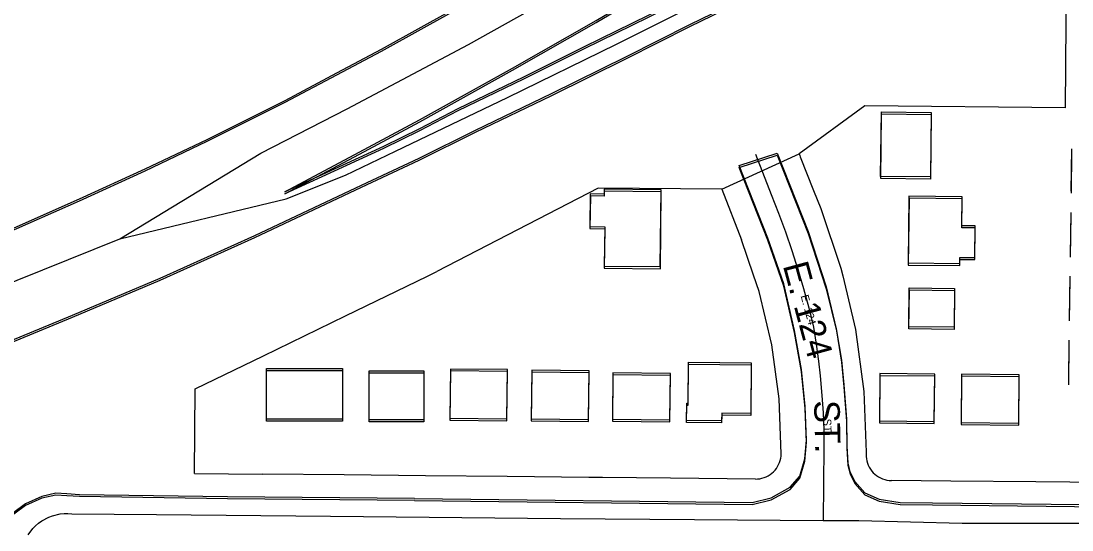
# Model space of a CAD drawing. Extents: x -25029 to 2274964, y -81170 to 687028.
# Drawn here: x 7512 to 8130, y -66381 to -66081 of the extents above; entities that cross this region are included whole.
import ezdxf

# ---------------------------------------------------------------- set-up
doc = ezdxf.new("R2010")
doc.units = 0
for name, color, linetype in [('81911BEA - RW_X_Fee_RW', 7, 'Continuous'), ('BLDG', 7, 'Continuous'), ('GE_X_CL_2000', 7, 'Continuous'), ('INTERSTATE', 7, 'Continuous'), ('RECREATION', 7, 'Continuous'), ('ROAD', 7, 'Continuous'), ('ROAD-NAME', 7, 'Continuous')]:
    doc.layers.add(name, color=color, linetype=linetype)

msp = doc.modelspace()

# ---------------------------------------------------------------- linework, layer by layer
at = {"layer": '81911BEA - RW_X_Fee_RW'}
for p, q in [((8008.15, -66131.21), (7969.6, -66159.44)), ((8126.04, -66132.39), (8008.15, -66131.21)), ((7924.06, -66180.29), (7969.6, -66159.44)), ((7851.26, -66179.56), (7756.5, -66228.66)), ((7924.06, -66180.29), (7851.26, -66179.56)), ((7924.06, -66180.29), (7935.77, -66209.97)), ((7614.35, -66297.55), (7654.55, -66278.08)), ((7613.86, -66347.28), (7614.35, -66297.55)), ((7613.86, -66347.28), (7653.85, -66347.68))]:
    msp.add_line(p, q, dxfattribs=at)
for points in [[(8127.04, -66032.4), (8126.54, -66082.39), (8126.04, -66132.39)], [(7969.6, -66159.44), (7969.94, -66160.32), (7970.28, -66161.2)], [(7970.28, -66161.2), (7978.06, -66180.91), (7982.28, -66191.61)], [(7982.28, -66191.61), (7994.18, -66226.61), (7995.24, -66231.14), (8002.65, -66262.59), (8007.61, -66299.22), (8009.05, -66334.71)], [(7959.01, -66335.69), (7957.8, -66303.53), (7953.48, -66271.68), (7946.12, -66240.4), (7942.81, -66230.66), (7935.77, -66209.97)], [(7654.55, -66278.08), (7702.79, -66254.72), (7751.03, -66231.35), (7756.5, -66228.66)], [(7943.85, -66350.58), (7945.16, -66350.54), (7946.45, -66350.38), (7947.73, -66350.11), (7948.99, -66349.73), (7950.2, -66349.24), (7951.37, -66348.65), (7952.48, -66347.95), (7953.52, -66347.17), (7954.5, -66346.29), (7955.39, -66345.34), (7956.2, -66344.31), (7956.91, -66343.21), (7957.53, -66342.06), (7958.04, -66340.85), (7958.45, -66339.61), (7958.74, -66338.33), (7958.93, -66337.04), (7959.01, -66335.69)], [(8009.05, -66334.71), (8009.02, -66336.15), (8008.99, -66337.35), (8009.13, -66338.67), (8009.39, -66339.96), (8009.76, -66341.23), (8010.24, -66342.47), (8010.83, -66343.65), (8011.52, -66344.78), (8012.31, -66345.85), (8013.18, -66346.84), (8014.14, -66347.75), (8015.18, -66348.57), (8016.29, -66349.3), (8017.45, -66349.92), (8018.67, -66350.45), (8019.93, -66350.86), (8021.21, -66351.16), (8022.52, -66351.35), (8023.84, -66351.4)], [(7853.85, -66349.68), (7845.85, -66349.6), (7797.85, -66349.12), (7749.85, -66348.64), (7701.85, -66348.16), (7653.85, -66347.68)], [(7943.85, -66350.58), (7893.85, -66350.08), (7853.85, -66349.68)], [(8128.84, -66352.43), (8108.84, -66352.23), (8058.84, -66351.73), (8023.84, -66351.4)], [(8284.92, -66353.99), (8247.53, -66353.5), (8246.23, -66353.58), (8244.92, -66353.59), (8208.84, -66353.23), (8158.84, -66352.73), (8128.84, -66352.43)]]:
    msp.add_lwpolyline(points, dxfattribs=at)
at = {"layer": 'BLDG'}
for points in [[(8047.2, -66135.14), (8046.78, -66173.03), (8017.53, -66172.72), (8017.95, -66134.83)], [(8047.23, -66136.34), (8046.81, -66174.23), (8017.56, -66173.91), (8017.98, -66136.02)], [(7854.86, -66180.27), (7854.83, -66183.13), (7846.72, -66183.04), (7846.52, -66202.21), (7855.2, -66202.3), (7854.94, -66225.4), (7887.91, -66225.75), (7888.4, -66180.63)], [(7854.89, -66181.44), (7854.86, -66184.3), (7846.75, -66184.21), (7846.54, -66203.38), (7855.22, -66203.48), (7854.96, -66226.57), (7887.93, -66226.93), (7888.43, -66181.81)], [(8064.13, -66223.93), (8064.18, -66220.3), (8072.98, -66220.39), (8073.18, -66201.78), (8065.34, -66201.69), (8065.53, -66184.7), (8034.21, -66184.35), (8033.79, -66223.59)], [(8064.15, -66225.13), (8064.2, -66221.5), (8073, -66221.59), (8073.2, -66202.98), (8065.36, -66202.89), (8065.55, -66185.9), (8034.24, -66185.55), (8033.81, -66224.79)], [(8061.06, -66238.54), (8060.81, -66261.4), (8034.15, -66261.1), (8034.4, -66238.24)], [(8061.08, -66239.74), (8060.83, -66262.6), (8034.17, -66262.3), (8034.42, -66239.44)], [(7941.4, -66282.21), (7941.07, -66312.02), (7924.02, -66311.84), (7923.97, -66316.33), (7903.31, -66316.1), (7903.43, -66305.92), (7904.22, -66305.93), (7904.49, -66281.81)], [(7700.99, -66315.39), (7656.2, -66315.4), (7656.2, -66285.63), (7700.99, -66285.62)], [(7701, -66316.55), (7656.21, -66316.55), (7656.21, -66286.78), (7701, -66286.78)], [(7748.75, -66315.71), (7716.65, -66315.71), (7716.65, -66286.96), (7748.75, -66286.96)], [(7748.76, -66316.87), (7716.66, -66316.87), (7716.66, -66288.12), (7748.76, -66288.12)], [(7764.16, -66314.77), (7797.66, -66315.13), (7797.98, -66286.26), (7764.48, -66285.9)], [(7764.17, -66315.93), (7797.67, -66316.3), (7797.99, -66287.43), (7764.49, -66287.06)], [(7812.01, -66315.24), (7845.65, -66315.62), (7845.97, -66286.99), (7812.33, -66286.62)], [(7812.02, -66316.41), (7845.66, -66316.79), (7845.98, -66288.16), (7812.34, -66287.79)], [(7859.75, -66315.41), (7893.56, -66315.78), (7893.86, -66288.59), (7860.05, -66288.22)], [(7941.41, -66283.4), (7941.08, -66313.21), (7924.03, -66313.02), (7923.98, -66317.51), (7903.32, -66317.28), (7903.44, -66307.1), (7904.23, -66307.11), (7904.5, -66282.99)], [(8016.82, -66316.37), (8049.11, -66316.72), (8049.42, -66288.98), (8017.13, -66288.63)], [(8064.86, -66317.28), (8098.77, -66317.65), (8099.08, -66289.36), (8065.17, -66288.99)], [(7859.76, -66316.59), (7893.57, -66316.96), (7893.87, -66289.77), (7860.06, -66289.4)], [(8016.83, -66317.56), (8049.12, -66317.92), (8049.43, -66290.18), (8017.14, -66289.82)], [(8064.87, -66318.48), (8098.78, -66318.85), (8099.09, -66290.56), (8065.18, -66290.19)]]:
    msp.add_lwpolyline(points, close=True, dxfattribs=at)
at = {"layer": 'GE_X_CL_2000'}
for points in [[(7569.87, -66209.46), (7667.77, -66185.96), (7702.77, -66171.9), (7732.19, -66157.8), (7797.98, -66126.28), (7862.11, -66094.97), (7939.78, -66056.04), (7997.49, -66027.11), (8062.45, -65991.27), (8133.22, -65949.8), (8218.68, -65898.96), (8305.41, -65845.77), (8402.13, -65784.04), (8505.92, -65715), (8615.66, -65642.4), (8704.07, -65583.26), (8773.9, -65535.4), (8851.93, -65480.93), (8952.68, -65410.78), (8954.26, -65409.66)], [(7569.87, -66209.46), (7652.95, -66159.09), (7703.62, -66132.96), (7774.99, -66095.26), (7853.77, -66051.17), (7933.38, -65998.42), (8011.54, -65948.15), (8077.13, -65902), (8140.04, -65854.6)], [(7943.93, -66159.56), (7953.11, -66183.37), (7957.41, -66194.25), (7961.48, -66205.22), (7965.29, -66216.28), (7968.87, -66227.42), (7972.19, -66238.64), (7975.26, -66249.92), (7978.09, -66261.28), (7979.68, -66271.28), (7981.04, -66281.32), (7981.98, -66289.83), (7983.03, -66301.47), (7983.66, -66311.57), (7984.05, -66321.68), (7984.2, -66331.8), (7983.77, -66374.85)], [(7433.87, -66263.97), (7569.87, -66209.46)], [(7515.95, -66383.38), (7518.73, -66379.67), (7520.36, -66378), (7522.12, -66376.49), (7524, -66375.13), (7528.09, -66372.94), (7530.27, -66372.12), (7534.79, -66371.07), (7537.1, -66370.84), (7539.42, -66370.81), (7541.74, -66370.99), (7591.53, -66371.5), (7693.8, -66372.37), (7829.19, -66373.67), (7908.01, -66374.33), (7983.77, -66374.85)], [(7983.77, -66374.85), (8004.72, -66374.99), (8065.42, -66376.46), (8140.53, -66376.49), (8285.37, -66378.64), (8365.93, -66379.55), (8407.14, -66378.87), (8487.49, -66379.97), (8552.81, -66381.03), (8580.08, -66381.42)]]:
    msp.add_lwpolyline(points, dxfattribs=at)
at = {"layer": 'INTERSTATE'}
for points in [[(9120.14, -65088.27), (9059.26, -65134.53), (8987.96, -65188.42), (8916.8, -65242.38), (8834.08, -65305.26), (8748.73, -65368.57), (8666.45, -65430.71), (8605.45, -65476.82), (8542.47, -65524.64), (8464.33, -65583.53), (8401.79, -65631.24), (8346.06, -65672.89), (8299.71, -65708.56), (8253.31, -65743.42), (8196.96, -65785.48), (8150.5, -65819.91), (8104.85, -65854.41), (8052.21, -65892.84), (8009.29, -65922.69), (7971.97, -65948.5), (7911, -65988.34), (7835.87, -66034.42), (7787.08, -66062.8), (7747.04, -66085.26)], [(9120.3, -65089.6), (9059.41, -65135.85), (8988.11, -65189.73), (8916.94, -65243.68), (8834.21, -65306.55), (8748.85, -65369.85), (8666.57, -65431.98), (8605.56, -65478.09), (8542.58, -65525.9), (8464.43, -65584.78), (8401.88, -65632.48), (8346.15, -65674.12), (8299.79, -65709.79), (8253.39, -65744.64), (8197.03, -65786.7), (8150.57, -65821.12), (8104.92, -65855.62), (8052.27, -65894.04), (8009.35, -65923.88), (7972.02, -65949.69), (7911.05, -65989.52), (7835.91, -66035.59), (7787.12, -66063.97), (7747.08, -66086.42)], [(7746.31, -66139.45), (7800.96, -66109.03), (7850.23, -66080.98), (7887.47, -66058.95), (7917.84, -66039.94), (7937.25, -66028.04), (7964.33, -66010.68), (7990.43, -65993.49), (8015.7, -65976.46), (8038.7, -65960.91), (8058.98, -65946.99), (8083.39, -65929.5), (8105.07, -65914.3), (8139.02, -65889.21)], [(7746.34, -66140.61), (7800.99, -66110.2), (7850.27, -66082.15), (7887.51, -66060.13), (7917.88, -66041.12), (7937.29, -66029.23), (7964.38, -66011.87), (7990.48, -65994.68), (8015.75, -65977.65), (8038.75, -65962.11), (8059.03, -65948.19), (8083.45, -65930.7), (8105.13, -65915.51), (8139.08, -65890.42)], [(8153.63, -65928.75), (8114.25, -65952.14), (8082.28, -65970.31), (8053.15, -65987.37), (8024.97, -66003.45), (8001.36, -66016.3), (7976.18, -66029.79), (7948.05, -66044.13), (7912.8, -66061.6), (7880.68, -66078.2), (7843.17, -66096.61), (7807.43, -66114.3), (7768.72, -66132.93), (7746.24, -66144.68)], [(8153.69, -65929.96), (8114.3, -65953.35), (8082.33, -65971.51), (8053.2, -65988.57), (8025.02, -66004.65), (8001.41, -66017.49), (7976.22, -66030.98), (7948.09, -66045.32), (7912.84, -66062.78), (7880.72, -66079.38), (7843.21, -66097.78), (7807.46, -66115.47), (7768.75, -66134.09), (7746.27, -66145.84)], [(7746, -66162.02), (7779.11, -66145.51), (7823.99, -66123.94), (7867.93, -66102.22), (7905.26, -66083.5), (7938.37, -66067.16), (7968.39, -66051.81), (7996.28, -66037.4), (8020.72, -66023.82), (8048.89, -66007.86), (8074.43, -65992.65), (8102.15, -65977.23), (8131.28, -65960.48)], [(7746.03, -66163.18), (7779.14, -66146.68), (7824.02, -66125.11), (7867.97, -66103.4), (7905.3, -66084.68), (7938.41, -66068.35), (7968.43, -66053), (7996.32, -66038.59), (8020.76, -66025.02), (8048.94, -66009.06), (8074.48, -65993.85), (8102.2, -65978.44), (8131.33, -65961.69)], [(7747.04, -66085.26), (7723.64, -66098.15), (7697.31, -66112.05), (7666.92, -66128.21), (7621.02, -66151.13), (7584.58, -66168.4), (7546.05, -66186.05), (7500.6, -66206.2)], [(7747.08, -66086.42), (7723.68, -66099.31), (7697.34, -66113.21), (7666.95, -66129.36), (7621.05, -66152.28), (7584.61, -66169.54), (7546.07, -66187.19), (7500.62, -66207.33)], [(7746.24, -66144.68), (7725.05, -66155.16), (7667.01, -66181.77), (7710.83, -66158.41), (7746.31, -66139.45)], [(7746.27, -66145.84), (7725.08, -66156.32), (7667.04, -66182.92), (7710.86, -66159.57), (7746.34, -66140.61)], [(7494, -66274.11), (7542.09, -66254.28), (7593.67, -66232.46), (7649.26, -66207.43), (7712.05, -66177.84), (7746, -66162.02)], [(7494.01, -66275.24), (7542.11, -66255.42), (7593.69, -66233.6), (7649.28, -66208.58), (7712.08, -66179), (7746.03, -66163.18)]]:
    msp.add_lwpolyline(points, dxfattribs=at)
at = {"layer": 'RECREATION'}
for p, q in [((8129.7, -66181.42), (8130.04, -66156.42)), ((8129.73, -66182.63), (8130.07, -66157.63)), ((8129.2, -66218.92), (8129.54, -66193.92)), ((8129.22, -66220.13), (8129.56, -66195.13)), ((8128.68, -66256.41), (8129.02, -66231.42)), ((8128.7, -66257.62), (8129.04, -66232.63)), ((8128.18, -66293.91), (8128.52, -66268.91)), ((8128.19, -66295.12), (8128.53, -66270.12))]:
    msp.add_line(p, q, dxfattribs=at)
at = {"layer": 'ROAD'}
for points in [[(7743.31, -66362.03), (7941.91, -66364.27), (7953.18, -66361.63), (7964.24, -66355.44), (7969.95, -66348.92), (7973, -66338.79), (7973.84, -66327.67), (7973.17, -66307.92), (7970.99, -66286.14), (7966.9, -66263.19), (7960.5, -66235.94), (7951.17, -66208.99), (7934.33, -66166.3), (7956.62, -66159.02), (7974.93, -66205), (7985.49, -66237.58), (7991.45, -66262.2), (7994.47, -66280.76), (7995.91, -66295.12), (7997.5, -66315.46), (7997.66, -66331.21), (7998.15, -66341.18), (7999.51, -66346.32), (8002.3, -66351.93), (8008.17, -66358.62), (8016.73, -66362.33), (8029.06, -66364.32), (8048.11, -66364.62), (8431.98, -66368.9)], [(7743.31, -66363.19), (7941.91, -66365.46), (7953.18, -66362.82), (7964.24, -66356.63), (7969.95, -66350.11), (7973.01, -66339.98), (7973.85, -66328.86), (7973.18, -66309.11), (7971, -66287.33), (7966.92, -66264.38), (7960.52, -66237.13), (7951.19, -66210.18), (7934.36, -66167.48), (7956.65, -66160.21), (7974.95, -66206.19), (7985.51, -66238.77), (7991.47, -66263.39), (7994.48, -66281.95), (7995.92, -66296.31), (7997.51, -66316.65), (7997.67, -66332.4), (7998.16, -66342.37), (7999.52, -66347.51), (8002.3, -66353.12), (8008.17, -66359.81), (8016.73, -66363.52), (8029.06, -66365.52), (8048.11, -66365.82), (8431.98, -66370.15)], [(7743.31, -66362.03), (7633.26, -66361.04), (7546.21, -66359.78), (7538.68, -66359.21), (7532.29, -66358.92), (7524.06, -66360.75), (7514.38, -66365.07), (7507.54, -66370.15)], [(7743.31, -66363.19), (7633.26, -66362.19), (7546.21, -66360.92), (7538.68, -66360.35), (7532.29, -66360.06), (7524.06, -66361.88), (7514.38, -66366.2), (7507.54, -66371.28)]]:
    msp.add_lwpolyline(points, dxfattribs=at)

# ---------------------------------------------------------------- texts
at = {"layer": 'ROAD-NAME'}
for s, height, rotation, p in [('E. 124', 14.99, 285.15982, (7959.94, -66225.05)), ('E. 124', 4.68, 285.16682, (7970.44, -66242.96)), ('ST.', 14.99, 271.30248, (7978.38, -66304.38)), ('ST.', 4.68, 271.30948, (7983.8, -66315.16))]:
    msp.add_text(s, height=height, rotation=rotation, dxfattribs=at).set_placement(p)

doc.saveas('drawing.dxf')
